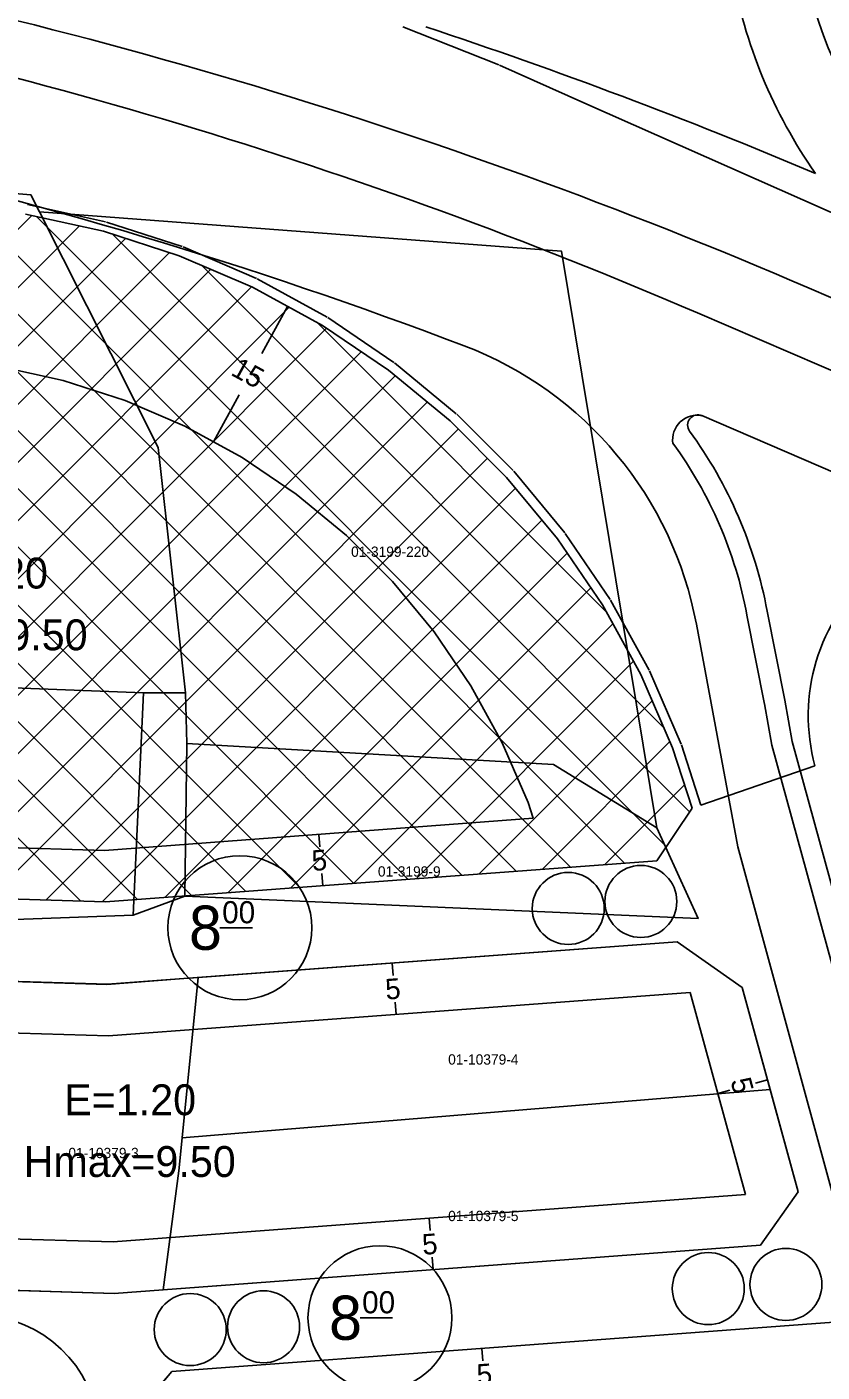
# Model space of a CAD drawing. Extents: x 419396 to 421519, y 4453567 to 4456767.
# Drawn here: x 421305.1 to 421382.4, y 4454989.4 to 4455120.1 of the extents above; entities that cross this region are included whole.
import ezdxf

# ---------------------------------------------------------------- set-up
doc = ezdxf.new("R2010")
doc.units = 0
for name, color, linetype in [('0_DÜZENLEME_1', 7, 'Continuous'), ('0_DÜZENLEME_SINIRI', 7, 'Continuous'), ('0_KADASTRO', 7, 'Continuous'), ('0_PLAN_ONAMA_İLAVE_SINIRI', 7, 'Continuous'), ('KALDIRIM', 7, 'Continuous'), ('Level 20', 7, 'Continuous'), ('Level 28', 7, 'Continuous'), ('Level 29', 7, 'Continuous'), ('Level 30', 7, 'Continuous'), ('Level 34', 7, 'Continuous'), ('Level 55', 7, 'Continuous'), ('Level 58', 7, 'Continuous'), ('Level 62', 7, 'Continuous')]:
    doc.layers.add(name, color=color, linetype=linetype)

msp = doc.modelspace()

# ---------------------------------------------------------------- linework, layer by layer
at = {"layer": '0_DÜZENLEME_1'}
for p, q in [((421381.16, 4455094.71), (421434.72, 4455071.64)), ((421370.29, 4455092.32), (421432.22, 4455065.64)), ((421370.72, 4455082.33), (421461.77, 4455043.11)), ((421377.06, 4455063.34), (421378.78, 4455054.69)), ((421370.18, 4455062.06), (421374.21, 4455040.42)), ((421375.1, 4455062.95), (421376.82, 4455054.3))]:
    msp.add_line(p, q, dxfattribs=at)
for centre, radius, start, end in [((421182.77, 4454634.12), 501.5, 66.6968, 80.2436), ((421184.95, 4454662.03), 468.5, 66.6968, 79.8265), ((421184.95, 4454662.03), 457, 69.1505, 85.679), ((421334.79, 4455055.47), 36, 10.5488, 69.1505), ((421370.26, 4455079.98), 2.39, 78.8021, 188.2768), ((421370.33, 4455081.41), 1, 66.6968, 216.131), ((421334.79, 4455055.47), 43, 10.5488, 36.131), ((421334.79, 4455055.47), 41, 10.5488, 36.131)]:
    msp.add_arc(centre, radius, start, end, dxfattribs=at)
at = {"layer": '0_DÜZENLEME_SINIRI'}
msp.add_lwpolyline([(421141.53, 4455117.24), (421247.26, 4455108.58), (421305.47, 4455103.78), (421306.3, 4455102.14), (421357.07, 4455098.31), (421366.35, 4455042.28), (421370.34, 4455033.46), (421320.44, 4455035.65), (421315.4, 4455033.79), (421216.27, 4455030.16)], dxfattribs=at)
at = {"layer": '0_KADASTRO'}
for points in [[(421107.14, 4455119.81), (421141.53, 4455117.24), (421247.26, 4455108.58), (421305.47, 4455103.78), (421306.3, 4455102.14), (421317.85, 4455079.23), (421320.5, 4455055.38), (421316.41, 4455055.38), (421207.66, 4455059.58), (421109.82, 4455065.21)], [(421306.3, 4455102.14), (421357.07, 4455098.31), (421366.35, 4455042.28), (421356.3, 4455048.43), (421320.64, 4455050.48), (421320.5, 4455055.38), (421317.85, 4455079.23)], [(421306.3, 4455102.14), (421357.07, 4455098.31), (421366.35, 4455042.28), (421356.3, 4455048.43), (421320.64, 4455050.48), (421320.5, 4455055.38), (421317.85, 4455079.23)], [(421207.66, 4455059.58), (421316.41, 4455055.38), (421315.4, 4455033.79), (421216.27, 4455030.16)], [(421320.44, 4455035.65), (421370.34, 4455033.46), (421366.35, 4455042.28), (421356.3, 4455048.43), (421320.64, 4455050.48)], [(421320.44, 4455035.65), (421370.34, 4455033.46), (421366.35, 4455042.28), (421356.3, 4455048.43), (421320.64, 4455050.48)], [(421377.35, 4455016.84), (421374.63, 4455026.76), (421368.32, 4455031.21), (421321.73, 4455027.73), (421320.18, 4455012.15)], [(421377.35, 4455016.84), (421374.63, 4455026.76), (421368.32, 4455031.21), (421321.73, 4455027.73), (421320.18, 4455012.15)], [(421318.32, 4454997.39), (421319.86, 4455008.95), (421320.18, 4455012.15), (421321.73, 4455027.73), (421320.34, 4455027.62), (421312.84, 4455027.06), (421302.6, 4455027.37), (421302.52, 4455023.3), (421302.22, 4455018.58), (421302.42, 4455009.32), (421301.31, 4454997.41), (421313.56, 4454997.03)], [(421318.32, 4454997.39), (421319.86, 4455008.95), (421320.18, 4455012.15), (421321.73, 4455027.73), (421320.34, 4455027.62), (421312.84, 4455027.06), (421302.6, 4455027.37), (421302.52, 4455023.3), (421302.22, 4455018.58), (421302.42, 4455009.32), (421301.31, 4454997.41), (421313.56, 4454997.03)], [(421380.07, 4455006.92), (421377.35, 4455016.84), (421320.18, 4455012.15), (421319.86, 4455008.95), (421318.32, 4454997.39), (421376.4, 4455001.72)], [(421380.07, 4455006.92), (421377.35, 4455016.84), (421320.18, 4455012.15), (421319.86, 4455008.95), (421318.32, 4454997.39), (421376.4, 4455001.72)], [(421385.14, 4454988.41), (421383.54, 4454994.24), (421319.18, 4454989.43), (421314.59, 4454984.07), (421315.37, 4454974.11), (421357.48, 4454977.25), (421387.58, 4454979.5)], [(421385.14, 4454988.41), (421383.54, 4454994.24), (421319.18, 4454989.43), (421314.59, 4454984.07), (421315.37, 4454974.11), (421357.48, 4454977.25), (421387.58, 4454979.5)]]:
    msp.add_lwpolyline(points, close=True, dxfattribs=at)
at = {"layer": '0_PLAN_ONAMA_İLAVE_SINIRI'}
for p, q in [((421341.64, 4455120.1), (421350.97, 4455116.43)), ((421351.05, 4455116.39), (421359.22, 4455112.73)), ((421359.22, 4455112.73), (421437.22, 4455078.23)), ((421312.71, 4455101.17), (421305.14, 4455102.84)), ((421320.18, 4455098.77), (421312.8, 4455101.14)), ((421327.39, 4455095.67), (421320.26, 4455098.73)), ((421334.27, 4455091.91), (421327.46, 4455095.63)), ((421340.76, 4455087.51), (421334.34, 4455091.86)), ((421346.82, 4455082.52), (421340.83, 4455087.45)), ((421352.37, 4455076.99), (421346.88, 4455082.46)), ((421357.38, 4455070.95), (421352.42, 4455076.92)), ((421361.79, 4455064.47), (421357.42, 4455070.88)), ((421365.58, 4455057.6), (421361.83, 4455064.39)), ((421368.7, 4455050.41), (421365.61, 4455057.52)), ((421370.62, 4455044.48), (421368.72, 4455050.33)), ((421381.71, 4455048.3), (421370.62, 4455044.48))]:
    msp.add_line(p, q, dxfattribs=at)
msp.add_arc((421399.46, 4455053.16), 18.4, 66.8137, 195.3284, dxfattribs=at)
at = {"layer": 'KALDIRIM'}
for centre, radius, start, end in [((421420.74, 4455133.47), 40.75, 189.5846, 246.6968), ((421420.74, 4455133.47), 47.75, 189.5846, 215.3145), ((421182.77, 4454634.12), 512, 67.1276, 71.6607)]:
    msp.add_arc(centre, radius, start, end, dxfattribs=at)
at = {"layer": 'Level 20'}
for p, q in [((421330.42, 4455092.95), (421327.92, 4455088.38)), ((421302.4, 4455087.12), (421308.59, 4455085.75)), ((421308.59, 4455085.75), (421314.62, 4455083.81)), ((421323.22, 4455079.79), (421325.72, 4455084.35)), ((421314.62, 4455083.81), (421320.44, 4455081.3)), ((421320.44, 4455081.3), (421326, 4455078.26)), ((421326, 4455078.26), (421331.25, 4455074.71)), ((421331.25, 4455074.71), (421336.14, 4455070.68)), ((421336.14, 4455070.68), (421340.63, 4455066.21)), ((421340.63, 4455066.21), (421344.67, 4455061.33)), ((421344.67, 4455061.33), (421348.24, 4455056.09)), ((421348.24, 4455056.09), (421351.3, 4455050.54)), ((421351.3, 4455050.54), (421353.82, 4455044.73)), ((421353.82, 4455044.73), (421354.32, 4455043.2)), ((421312.61, 4455040.08), (421354.32, 4455043.2)), ((421266.85, 4455041.47), (421312.61, 4455040.08)), ((421333.47, 4455041.64), (421333.55, 4455040.44)), ((421333.84, 4455036.65), (421333.75, 4455037.85)), ((421340.61, 4455029.13), (421340.7, 4455027.94)), ((421369.57, 4455026.28), (421313.01, 4455022.06)), ((421369.57, 4455026.28), (421374.96, 4455006.63)), ((421340.98, 4455024.15), (421340.89, 4455025.35)), ((421313.01, 4455022.06), (421266.66, 4455023.46)), ((421377.09, 4455017.78), (421375.93, 4455017.46)), ((421372.27, 4455016.46), (421373.42, 4455016.77)), ((421374.96, 4455006.63), (421313.45, 4455002.04)), ((421313.45, 4455002.04), (421266.45, 4455003.46)), ((421344.21, 4455004.33), (421344.3, 4455003.14)), ((421344.58, 4454999.35), (421344.49, 4455000.54)), ((421349.31, 4454991.68), (421349.4, 4454990.48))]:
    msp.add_line(p, q, dxfattribs=at)
at = {"layer": 'Level 28'}
for p, q in [((421369.77, 4455044.2), (421366.33, 4455039.08)), ((421366.33, 4455039.08), (421312.72, 4455035.08)), ((421312.72, 4455035.08), (421266.8, 4455036.46)), ((421312.9, 4455027.07), (421368.32, 4455031.2)), ((421368.32, 4455031.2), (421374.63, 4455026.75)), ((421266.71, 4455028.46), (421312.9, 4455027.07)), ((421313.56, 4454997.03), (421266.4, 4454998.46))]:
    msp.add_line(p, q, dxfattribs=at)
at = {"layer": 'Level 29'}
for p, q in [((421304.94, 4455101.92), (421312.51, 4455100.25)), ((421312.51, 4455100.25), (421319.89, 4455097.87)), ((421319.89, 4455097.87), (421327.02, 4455094.81)), ((421327.02, 4455094.81), (421333.82, 4455091.08)), ((421333.82, 4455091.08), (421340.24, 4455086.74)), ((421340.24, 4455086.74), (421346.23, 4455081.81)), ((421346.23, 4455081.81), (421351.72, 4455076.33)), ((421351.72, 4455076.33), (421356.67, 4455070.36)), ((421356.67, 4455070.36), (421361.04, 4455063.96)), ((421361.04, 4455063.96), (421364.78, 4455057.16)), ((421364.78, 4455057.16), (421367.86, 4455050.05)), ((421367.86, 4455050.05), (421369.77, 4455044.2)), ((421374.63, 4455026.75), (421380.07, 4455006.92)), ((421380.07, 4455006.92), (421376.4, 4455001.72)), ((421376.4, 4455001.72), (421313.56, 4454997.03)), ((421319.18, 4454989.43), (421383.54, 4454994.23)), ((421314.59, 4454984.07), (421319.18, 4454989.43))]:
    msp.add_line(p, q, dxfattribs=at)
at = {"layer": 'Level 34'}
for p, q in [((421336.88, 4455036.88), (421268.74, 4455105.02)), ((421342.14, 4455037.27), (421274.85, 4455104.56)), ((421347.4, 4455037.66), (421280.97, 4455104.09)), ((421352.67, 4455038.06), (421287.09, 4455103.63)), ((421357.93, 4455038.45), (421293.21, 4455103.17)), ((421363.2, 4455038.84), (421299.45, 4455102.59)), ((421267.08, 4455063.29), (421305.56, 4455101.78)), ((421367.25, 4455040.45), (421306.02, 4455101.68)), ((421267.02, 4455057.57), (421310.2, 4455100.76)), ((421331.61, 4455036.49), (421267.47, 4455100.63)), ((421369.52, 4455043.83), (421313.39, 4455099.96)), ((421266.96, 4455051.86), (421314.66, 4455099.56)), ((421266.9, 4455046.14), (421318.93, 4455098.18)), ((421266.84, 4455040.42), (421322.96, 4455096.55)), ((421367.03, 4455051.98), (421322.08, 4455096.93)), ((421326.35, 4455036.09), (421267.41, 4455095.03)), ((421268.49, 4455036.41), (421326.92, 4455094.85)), ((421273.98, 4455036.25), (421330.58, 4455092.86)), ((421279.47, 4455036.08), (421334.21, 4455090.82)), ((421361.44, 4455063.23), (421333.29, 4455091.37)), ((421321.08, 4455035.7), (421267.35, 4455089.44)), ((421284.96, 4455035.92), (421337.58, 4455088.54)), ((421290.45, 4455035.75), (421340.9, 4455086.2)), ((421315.82, 4455035.31), (421267.29, 4455083.84)), ((421295.94, 4455035.58), (421344, 4455083.64)), ((421301.43, 4455035.42), (421347.02, 4455081.01)), ((421310.32, 4455035.15), (421267.23, 4455078.24)), ((421306.92, 4455035.25), (421349.86, 4455078.19)), ((421312.41, 4455035.09), (421352.6, 4455075.27)), ((421318.49, 4455035.51), (421355.16, 4455072.18)), ((421324.6, 4455035.96), (421357.62, 4455068.98)), ((421330.72, 4455036.42), (421359.91, 4455065.61)), ((421336.83, 4455036.88), (421362.06, 4455062.1)), ((421342.94, 4455037.33), (421364.07, 4455058.46)), ((421349.06, 4455037.79), (421365.88, 4455054.62)), ((421355.17, 4455038.24), (421367.6, 4455050.67)), ((421361.28, 4455038.7), (421369.04, 4455046.45))]:
    msp.add_line(p, q, dxfattribs=at)
at = {"layer": 'Level 55'}
for centre in [(421364.78, 4455035.12), (421357.72, 4455034.44), (421371.34, 4454997.5), (421378.89, 4454997.91), (421320.96, 4454993.52), (421328.09, 4454993.79)]:
    msp.add_circle(centre, 3.5, dxfattribs=at)
at = {"layer": 'Level 58'}
for p, q in [((421323.85, 4455032.57), (421327.01, 4455032.57)), ((421337.47, 4454994.67), (421340.62, 4454994.67))]:
    msp.add_line(p, q, dxfattribs=at)
for centre in [(421325.79, 4455032.57), (421339.41, 4454994.67)]:
    msp.add_circle(centre, 7, dxfattribs=at)
at = {"layer": 'Level 62'}
for p, q in [((421376.81, 4455054.34), (421377.52, 4455050.31)), ((421378.78, 4455054.69), (421379.49, 4455050.65)), ((421432.06, 4454851.29), (421377.52, 4455050.31)), ((421433.99, 4454851.82), (421379.49, 4455050.65)), ((421428.12, 4454842.97), (421374.21, 4455040.42))]:
    msp.add_line(p, q, dxfattribs=at)
msp.add_arc((421300.13, 4454982.94), 12, 4.5195, 88.2661, dxfattribs=at)

# ---------------------------------------------------------------- texts
at = {"layer": '0_KADASTRO'}
for s, p in [('01-3199-220', (421336.6, 4455068.61)), ('01-3199-220', (421336.6, 4455068.61)), ('01-3199-9', (421339.21, 4455037.54)), ('01-3199-9', (421339.21, 4455037.54)), ('01-10379-4', (421346.04, 4455019.27)), ('01-10379-4', (421346.04, 4455019.27)), ('01-10379-3', (421309.11, 4455010.18)), ('01-10379-3', (421309.11, 4455010.18)), ('01-10379-5', (421346.04, 4455004.06)), ('01-10379-5', (421346.04, 4455004.06))]:
    msp.add_text(s, height=1, dxfattribs=at).set_placement(p)
at = {"layer": 'Level 20'}
for s, rotation, p in [('15', 331.3265, (421324.8, 4455086.33)), ('5', 4.2685, (421332.85, 4455038.08)), ('5', 4.2685, (421340, 4455025.58)), ('5', 285.3284, (421373.48, 4455017.7)), ('5', 4.2685, (421343.59, 4455000.78)), ('5', 4.2685, (421348.9, 4454988.14))]:
    msp.add_text(s, height=2, rotation=rotation, dxfattribs=at).set_placement(p)
at = {"layer": 'Level 30'}
for s, p in [('E=1.20', (421294.29, 4455065.53)), ('Hmax=9.50', (421290.35, 4455059.53)), ('E=1.20', (421308.7, 4455014.35)), ('Hmax=9.50', (421304.76, 4455008.35))]:
    msp.add_text(s, height=3, dxfattribs=at).set_placement(p)
at = {"layer": 'Level 58'}
for s, height, p in [('8', 4.3, (421320.84, 4455030.42)), ('00', 2.152, (421324.07, 4455033)), ('8', 4.3, (421334.46, 4454992.52)), ('00', 2.152, (421337.68, 4454995.1))]:
    msp.add_text(s, height=height, dxfattribs=at).set_placement(p)

doc.saveas('drawing.dxf')
